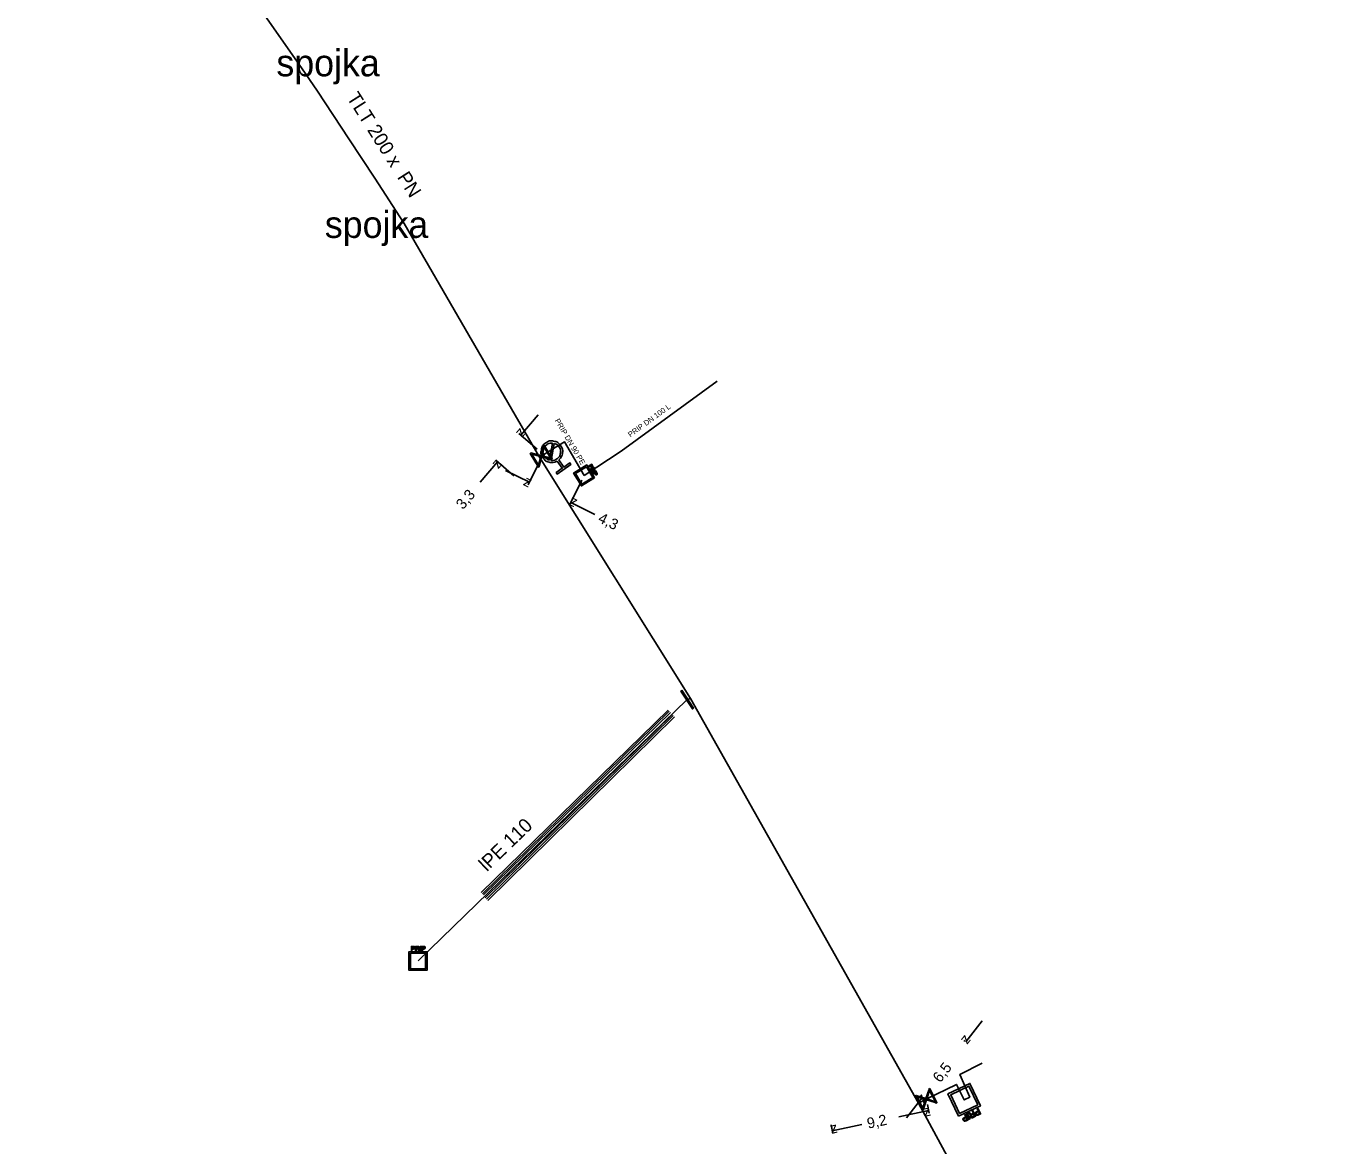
# Model space of a CAD drawing. Extents: x -643842 to -636370, y -1119190 to -1110210.
# Drawn here: x -641192.4 to -641070.3, y -1115687 to -1115582.3 of the extents above; entities that cross this region are included whole.
import ezdxf

# ---------------------------------------------------------------- set-up
doc = ezdxf.new("R2010")
doc.units = 0
for name, color, linetype in [('22', 7, 'Continuous'), ('7', 7, 'Continuous'), ('Default', 7, 'Continuous'), ('Level 10', 7, 'Continuous'), ('Level 16', 7, 'Continuous'), ('Level 18', 7, 'Continuous'), ('Level 20', 7, 'Continuous'), ('Level 21', 7, 'Continuous'), ('Level 23', 7, 'Continuous'), ('Level 29', 7, 'Continuous'), ('Level 30', 7, 'Continuous'), ('Level 33', 7, 'Continuous')]:
    doc.layers.add(name, color=color, linetype=linetype)

msp = doc.modelspace()

# ---------------------------------------------------------------- linework, layer by layer
at = {"layer": 'Default'}
for points in [[(-641142.75, -1115622.97), (-641143.06, -1115623.15), (-641143.42, -1115623.09), (-641143.83, -1115623.01), (-641144.07, -1115622.67), (-641144.31, -1115622.34), (-641144.23, -1115621.93), (-641144.16, -1115621.52), (-641143.82, -1115621.28), (-641143.49, -1115621.04), (-641143.08, -1115621.11), (-641142.67, -1115621.18), (-641142.43, -1115621.52), (-641142.19, -1115621.86), (-641142.26, -1115622.27), (-641142.32, -1115622.63), (-641142.6, -1115622.86)], [(-641143.2, -1115621.29), (-641143.48, -1115621.27), (-641143.71, -1115621.44), (-641143.99, -1115621.63), (-641144.05, -1115621.96), (-641144.11, -1115622.29), (-641143.91, -1115622.57), (-641143.74, -1115622.8), (-641143.48, -1115622.88)], [(-641143.3, -1115622.91), (-641143.02, -1115622.93), (-641142.78, -1115622.76), (-641142.5, -1115622.57), (-641142.45, -1115622.24), (-641142.39, -1115621.91), (-641142.58, -1115621.63), (-641142.75, -1115621.39), (-641143.02, -1115621.32)], [(-641139.45, -1115623.39), (-641139.43, -1115623.42), (-641139.43, -1115623.44), (-641139.42, -1115623.46), (-641139.42, -1115623.48), (-641139.42, -1115623.51), (-641139.43, -1115623.53), (-641139.45, -1115623.55), (-641139.47, -1115623.56), (-641139.51, -1115623.58), (-641139.55, -1115623.58), (-641139.59, -1115623.57), (-641139.63, -1115623.5)], [(-641139.59, -1115623.48), (-641139.57, -1115623.52), (-641139.55, -1115623.53), (-641139.52, -1115623.54), (-641139.49, -1115623.52), (-641139.48, -1115623.51), (-641139.47, -1115623.49), (-641139.46, -1115623.47), (-641139.47, -1115623.45), (-641139.47, -1115623.44), (-641139.49, -1115623.41)], [(-641139.49, -1115623.87), (-641139.47, -1115623.84), (-641139.46, -1115623.82), (-641139.46, -1115623.8), (-641139.46, -1115623.78), (-641139.46, -1115623.77), (-641139.46, -1115623.76), (-641139.46, -1115623.75), (-641139.47, -1115623.74)], [(-641139.27, -1115623.68), (-641139.25, -1115623.72), (-641139.24, -1115623.75), (-641139.24, -1115623.78), (-641139.25, -1115623.8), (-641139.26, -1115623.83), (-641139.29, -1115623.84), (-641139.32, -1115623.86), (-641139.36, -1115623.85), (-641139.39, -1115623.85), (-641139.42, -1115623.81), (-641139.42, -1115623.83), (-641139.43, -1115623.84), (-641139.43, -1115623.87), (-641139.45, -1115623.9)], [(-641139.41, -1115623.76), (-641139.4, -1115623.78), (-641139.38, -1115623.8), (-641139.36, -1115623.81), (-641139.35, -1115623.81), (-641139.33, -1115623.81), (-641139.31, -1115623.8), (-641139.29, -1115623.79), (-641139.29, -1115623.76), (-641139.28, -1115623.74), (-641139.31, -1115623.7)], [(-641139.03, -1115624.07), (-641139.02, -1115624.1), (-641139.01, -1115624.12), (-641139, -1115624.15), (-641139, -1115624.17), (-641139, -1115624.19), (-641139.01, -1115624.21), (-641139.03, -1115624.23), (-641139.05, -1115624.25), (-641139.09, -1115624.27), (-641139.13, -1115624.26), (-641139.17, -1115624.25), (-641139.21, -1115624.19)], [(-641139.18, -1115624.17), (-641139.15, -1115624.21), (-641139.13, -1115624.21), (-641139.1, -1115624.22), (-641139.08, -1115624.2), (-641139.06, -1115624.19), (-641139.05, -1115624.18), (-641139.04, -1115624.16), (-641139.05, -1115624.14), (-641139.05, -1115624.13), (-641139.07, -1115624.1)], [(-641156.22, -1115668.34), (-641156.18, -1115668.34), (-641156.15, -1115668.34), (-641156.12, -1115668.35), (-641156.1, -1115668.36), (-641156.08, -1115668.38), (-641156.07, -1115668.4), (-641156.05, -1115668.43), (-641156.05, -1115668.46), (-641156.05, -1115668.52), (-641156.09, -1115668.55), (-641156.12, -1115668.59), (-641156.21, -1115668.59)], [(-641156.21, -1115668.54), (-641156.16, -1115668.54), (-641156.14, -1115668.52), (-641156.11, -1115668.5), (-641156.11, -1115668.46), (-641156.11, -1115668.44), (-641156.13, -1115668.42), (-641156.14, -1115668.4), (-641156.16, -1115668.39), (-641156.18, -1115668.39), (-641156.22, -1115668.39)], [(-641155.75, -1115668.68), (-641155.77, -1115668.64), (-641155.79, -1115668.62), (-641155.8, -1115668.6), (-641155.82, -1115668.59), (-641155.83, -1115668.58), (-641155.84, -1115668.58), (-641155.85, -1115668.57), (-641155.87, -1115668.57)], [(-641155.82, -1115668.53), (-641155.78, -1115668.53), (-641155.76, -1115668.52), (-641155.73, -1115668.51), (-641155.72, -1115668.49), (-641155.71, -1115668.48), (-641155.71, -1115668.45), (-641155.71, -1115668.42), (-641155.73, -1115668.4), (-641155.76, -1115668.38), (-641155.81, -1115668.38)], [(-641155.81, -1115668.34), (-641155.75, -1115668.34), (-641155.72, -1115668.35), (-641155.69, -1115668.36), (-641155.67, -1115668.39), (-641155.65, -1115668.42), (-641155.65, -1115668.45), (-641155.65, -1115668.5), (-641155.68, -1115668.53), (-641155.71, -1115668.56), (-641155.77, -1115668.57), (-641155.75, -1115668.58), (-641155.74, -1115668.59), (-641155.72, -1115668.61), (-641155.69, -1115668.65)], [(-641155.26, -1115668.34), (-641155.21, -1115668.34), (-641155.19, -1115668.34), (-641155.16, -1115668.35), (-641155.14, -1115668.36), (-641155.12, -1115668.38), (-641155.1, -1115668.4), (-641155.09, -1115668.43), (-641155.09, -1115668.46), (-641155.09, -1115668.52), (-641155.13, -1115668.55), (-641155.16, -1115668.59), (-641155.25, -1115668.59)], [(-641155.25, -1115668.54), (-641155.2, -1115668.54), (-641155.17, -1115668.52), (-641155.15, -1115668.5), (-641155.15, -1115668.46), (-641155.15, -1115668.44), (-641155.16, -1115668.42), (-641155.18, -1115668.4), (-641155.2, -1115668.39), (-641155.21, -1115668.39), (-641155.25, -1115668.39)], [(-641104.11, -1115683.95), (-641104.06, -1115683.99), (-641104.03, -1115684), (-641104, -1115684.02), (-641103.98, -1115684.02), (-641103.96, -1115684.02), (-641103.94, -1115684.02), (-641103.93, -1115684.02), (-641103.9, -1115684)], [(-641103.35, -1115684.09), (-641103.4, -1115684.12), (-641103.43, -1115684.13), (-641103.47, -1115684.14), (-641103.5, -1115684.13), (-641103.54, -1115684.13), (-641103.57, -1115684.1), (-641103.6, -1115684.08), (-641103.62, -1115684.04), (-641103.65, -1115683.97), (-641103.63, -1115683.91), (-641103.61, -1115683.84), (-641103.5, -1115683.79)], [(-641103.47, -1115683.85), (-641103.54, -1115683.88), (-641103.55, -1115683.92), (-641103.57, -1115683.96), (-641103.55, -1115684), (-641103.53, -1115684.04), (-641103.51, -1115684.05), (-641103.48, -1115684.07), (-641103.45, -1115684.06), (-641103.43, -1115684.06), (-641103.38, -1115684.04)], [(-641104.51, -1115684.64), (-641104.56, -1115684.66), (-641104.59, -1115684.67), (-641104.63, -1115684.68), (-641104.67, -1115684.68), (-641104.7, -1115684.67), (-641104.73, -1115684.65), (-641104.76, -1115684.62), (-641104.78, -1115684.58), (-641104.81, -1115684.52), (-641104.79, -1115684.45), (-641104.77, -1115684.39), (-641104.66, -1115684.34)], [(-641104.63, -1115684.4), (-641104.7, -1115684.43), (-641104.71, -1115684.47), (-641104.73, -1115684.5), (-641104.71, -1115684.55), (-641104.69, -1115684.58), (-641104.67, -1115684.6), (-641104.64, -1115684.61), (-641104.61, -1115684.61), (-641104.59, -1115684.6), (-641104.54, -1115684.58)], [(-641103.84, -1115684.33), (-641103.91, -1115684.36), (-641103.96, -1115684.37), (-641104, -1115684.37), (-641104.04, -1115684.34), (-641104.08, -1115684.32), (-641104.1, -1115684.28), (-641104.12, -1115684.22), (-641104.1, -1115684.16), (-641104.09, -1115684.11), (-641104.02, -1115684.07), (-641104.05, -1115684.06), (-641104.07, -1115684.06), (-641104.11, -1115684.05), (-641104.16, -1115684.02)], [(-641103.94, -1115684.09), (-641103.99, -1115684.12), (-641104.01, -1115684.14), (-641104.03, -1115684.16), (-641104.03, -1115684.19), (-641104.04, -1115684.22), (-641104.02, -1115684.24), (-641104.01, -1115684.28), (-641103.97, -1115684.29), (-641103.93, -1115684.3), (-641103.87, -1115684.27)]]:
    msp.add_open_spline(points, degree=3, dxfattribs=at)
at = {"layer": 'Level 10'}
for points in [[(-641144.53, -1115618.66), (-641146.16, -1115620.55)], [(-641144.63, -1115621.87), (-641146.35, -1115620.39)], [(-641146.79, -1115624.36), (-641148.5, -1115622.88)], [(-641144.3, -1115622.86), (-641145.45, -1115625.18)], [(-641149.95, -1115624.94), (-641148.32, -1115623.04)], [(-641147.58, -1115623.85), (-641145.34, -1115624.95)], [(-641140.45, -1115624.76), (-641141.59, -1115627.08)], [(-641139.24, -1115627.96), (-641141.48, -1115626.85)], [(-641103, -1115675.31), (-641104.54, -1115677.28)], [(-641104.62, -1115677.21), (-641104.73, -1115677.13)], [(-641110.08, -1115684.37), (-641108.54, -1115682.4)], [(-641108.63, -1115682.33), (-641108.74, -1115682.24)], [(-641110.79, -1115684.27), (-641108.02, -1115683.69)], [(-641108.13, -1115683.13), (-641107.96, -1115683.93)], [(-641117.14, -1115685.02), (-641116.97, -1115685.83)], [(-641114.25, -1115685), (-641117.02, -1115685.58)]]:
    msp.add_lwpolyline(points, dxfattribs=at)
at = {"layer": 'Level 16'}
for points in [[(-641143.98, -1115621.48), (-641143.21, -1115622.76), (-641143.27, -1115622.8), (-641143.39, -1115622.76), (-641144.21, -1115622.56), (-641144.44, -1115623.5), (-641144.5, -1115623.53), (-641145.27, -1115622.25), (-641145.21, -1115622.21), (-641144.27, -1115622.45), (-641144.07, -1115621.64), (-641144.04, -1115621.51), (-641143.98, -1115621.48)], [(-641143.98, -1115621.66), (-641144.19, -1115622.47), (-641143.37, -1115622.68), (-641143.98, -1115621.66)], [(-641144.5, -1115623.36), (-641144.29, -1115622.54), (-641145.11, -1115622.33), (-641144.5, -1115623.36)], [(-641131.1, -1115644.4), (-641130, -1115646.07), (-641130.1, -1115646.14), (-641131.2, -1115644.47), (-641131.1, -1115644.4)], [(-641107.91, -1115681.63), (-641107.23, -1115682.97), (-641107.29, -1115683), (-641107.41, -1115682.95), (-641108.21, -1115682.69), (-641108.51, -1115683.62), (-641108.57, -1115683.65), (-641109.24, -1115682.31), (-641109.19, -1115682.28), (-641108.26, -1115682.58), (-641108, -1115681.78), (-641107.97, -1115681.66), (-641107.91, -1115681.63)], [(-641108.55, -1115683.47), (-641108.29, -1115682.67), (-641109.09, -1115682.41), (-641108.55, -1115683.47)], [(-641107.92, -1115681.81), (-641108.18, -1115682.61), (-641107.38, -1115682.87), (-641107.92, -1115681.81)]]:
    msp.add_lwpolyline(points, dxfattribs=at)
at = {"layer": 'Level 18'}
for points in [[(-641139.25, -1115624.54), (-641140.48, -1115625.29), (-641141.22, -1115624.09), (-641139.98, -1115623.33), (-641139.25, -1115624.54)], [(-641140.02, -1115623.5), (-641141.05, -1115624.13), (-641140.44, -1115625.13), (-641139.41, -1115624.5), (-641140.02, -1115623.5)], [(-641139.83, -1115623.46), (-641139.52, -1115623.27), (-641139.45, -1115623.39)], [(-641139.63, -1115623.5), (-641139.68, -1115623.42), (-641139.8, -1115623.5), (-641139.83, -1115623.46)], [(-641139.66, -1115623.73), (-641139.35, -1115623.55), (-641139.27, -1115623.68)], [(-641139.47, -1115623.74), (-641139.5, -1115623.69), (-641139.64, -1115623.77), (-641139.66, -1115623.73)], [(-641139.49, -1115623.41), (-641139.53, -1115623.34), (-641139.64, -1115623.4)], [(-641139.64, -1115623.4), (-641139.59, -1115623.48)], [(-641139.45, -1115623.9), (-641139.5, -1115624), (-641139.53, -1115623.95), (-641139.49, -1115623.87)], [(-641139.31, -1115623.7), (-641139.36, -1115623.61), (-641139.47, -1115623.67)], [(-641139.47, -1115623.67), (-641139.41, -1115623.76)], [(-641139.47, -1115624.05), (-641139.17, -1115623.86), (-641139.14, -1115623.9), (-641139.45, -1115624.08), (-641139.47, -1115624.05)], [(-641139.41, -1115624.15), (-641139.1, -1115623.96), (-641139.03, -1115624.07)], [(-641139.21, -1115624.19), (-641139.26, -1115624.11), (-641139.39, -1115624.19), (-641139.41, -1115624.15)], [(-641139.07, -1115624.1), (-641139.12, -1115624.02), (-641139.23, -1115624.09)], [(-641139.23, -1115624.09), (-641139.18, -1115624.17)], [(-641154.92, -1115668.84), (-641154.92, -1115670.58), (-641156.61, -1115670.58), (-641156.61, -1115668.84), (-641154.92, -1115668.84)], [(-641156.47, -1115668.99), (-641156.47, -1115670.44), (-641155.06, -1115670.44), (-641155.06, -1115668.99), (-641156.47, -1115668.99)], [(-641156.38, -1115668.77), (-641156.38, -1115668.34), (-641156.22, -1115668.34)], [(-641156.21, -1115668.59), (-641156.33, -1115668.59), (-641156.33, -1115668.77), (-641156.38, -1115668.77)], [(-641156.22, -1115668.39), (-641156.33, -1115668.39), (-641156.33, -1115668.54)], [(-641156.33, -1115668.54), (-641156.21, -1115668.54)], [(-641156, -1115668.77), (-641156, -1115668.34), (-641155.81, -1115668.34)], [(-641155.87, -1115668.57), (-641155.94, -1115668.57), (-641155.94, -1115668.77), (-641156, -1115668.77)], [(-641155.81, -1115668.38), (-641155.94, -1115668.38), (-641155.94, -1115668.53)], [(-641155.94, -1115668.53), (-641155.82, -1115668.53)], [(-641155.69, -1115668.65), (-641155.62, -1115668.77), (-641155.69, -1115668.77), (-641155.75, -1115668.68)], [(-641155.56, -1115668.77), (-641155.56, -1115668.34), (-641155.5, -1115668.34), (-641155.5, -1115668.77), (-641155.56, -1115668.77)], [(-641155.42, -1115668.77), (-641155.42, -1115668.34), (-641155.26, -1115668.34)], [(-641155.25, -1115668.59), (-641155.36, -1115668.59), (-641155.36, -1115668.77), (-641155.42, -1115668.77)], [(-641155.25, -1115668.39), (-641155.36, -1115668.39), (-641155.36, -1115668.54)], [(-641155.36, -1115668.54), (-641155.25, -1115668.54)], [(-641105.21, -1115684.23), (-641106.2, -1115682.13), (-641104.15, -1115681.16), (-641103.16, -1115683.26), (-641105.21, -1115684.23)], [(-641103.42, -1115683.16), (-641104.24, -1115681.42), (-641105.94, -1115682.22), (-641105.12, -1115683.96), (-641103.42, -1115683.16)], [(-641104.39, -1115683.95), (-641104.14, -1115684.47), (-641104.21, -1115684.5), (-641104.45, -1115683.98), (-641104.39, -1115683.95)], [(-641104.16, -1115684.02), (-641104.32, -1115683.92), (-641104.23, -1115683.88), (-641104.11, -1115683.95)], [(-641103.9, -1115684), (-641103.82, -1115683.97), (-641103.93, -1115683.73), (-641103.86, -1115683.7)], [(-641103.86, -1115683.7), (-641103.62, -1115684.22), (-641103.84, -1115684.33)], [(-641103.5, -1115683.79), (-641103.36, -1115683.73), (-641103.46, -1115683.52), (-641103.4, -1115683.48)], [(-641103.34, -1115683.79), (-641103.47, -1115683.85)], [(-641103.4, -1115683.48), (-641103.15, -1115684), (-641103.35, -1115684.09)], [(-641103.38, -1115684.04), (-641103.25, -1115683.97), (-641103.34, -1115683.79)], [(-641104.66, -1115684.34), (-641104.53, -1115684.27), (-641104.63, -1115684.06), (-641104.56, -1115684.03)], [(-641104.5, -1115684.33), (-641104.63, -1115684.4)], [(-641104.56, -1115684.03), (-641104.31, -1115684.55), (-641104.51, -1115684.64)], [(-641104.54, -1115684.58), (-641104.41, -1115684.52), (-641104.5, -1115684.33)], [(-641103.79, -1115684.02), (-641103.94, -1115684.09)], [(-641103.87, -1115684.27), (-641103.71, -1115684.2), (-641103.79, -1115684.02)]]:
    msp.add_lwpolyline(points, dxfattribs=at)
at = {"layer": 'Level 21'}
for points in [[(-641166.65, -1115586.22), (-641176.51, -1115572.12), (-641186.88, -1115557.84), (-641192.42, -1115548.12)], [(-641157.06, -1115600.76), (-641157.11, -1115600.66), (-641159.8, -1115596.52), (-641162.23, -1115592.86), (-641165.16, -1115588.38), (-641166.65, -1115586.22)], [(-641070.29, -1115767.85), (-641071.15, -1115766.12), (-641089.25, -1115727.27), (-641105.46, -1115689.44), (-641108.97, -1115683), (-641130.28, -1115645.16), (-641144.39, -1115622.6), (-641157.06, -1115600.76)], [(-641130.28, -1115645.16), (-641130.6, -1115645.27), (-641155.76, -1115669.71)]]:
    msp.add_lwpolyline(points, dxfattribs=at)
at = {"layer": 'Level 23'}
for points in [[(-641140.23, -1115624.31), (-641136.76, -1115622.03), (-641127.8, -1115615.5)], [(-641144.39, -1115622.6), (-641144.24, -1115622.51), (-641143.34, -1115621.94), (-641142.08, -1115621.17), (-641140.23, -1115624.31)], [(-641143.25, -1115622.1), (-641143.34, -1115621.94)], [(-641108.97, -1115683), (-641108.24, -1115682.64), (-641105.41, -1115681.25), (-641104.68, -1115682.7), (-641104.17, -1115682.43), (-641105.09, -1115680.31), (-641103, -1115679.26)]]:
    msp.add_lwpolyline(points, dxfattribs=at)
at = {"layer": 'Level 29'}
for points in [[(-641149.85, -1115663.31), (-641132.37, -1115646.26)], [(-641132.16, -1115646.47), (-641149.64, -1115663.52)], [(-641149.47, -1115663.82), (-641131.99, -1115646.67)], [(-641131.78, -1115646.88), (-641149.25, -1115664.04)]]:
    msp.add_lwpolyline(points, dxfattribs=at)
at = {"layer": 'Level 30'}
for points in [[(-641132.27, -1115646.36), (-641149.75, -1115663.42)], [(-641131.89, -1115646.77), (-641149.36, -1115663.93)]]:
    msp.add_lwpolyline(points, dxfattribs=at)
at = {"layer": 'Level 33'}
for points in [[(-641143.48, -1115622.88), (-641143.2, -1115621.29)], [(-641143.02, -1115621.32), (-641143.3, -1115622.91)], [(-641142.6, -1115622.86), (-641142.13, -1115623.53), (-641141.56, -1115623.14), (-641141.46, -1115623.29), (-641142.74, -1115624.19), (-641142.84, -1115624.04), (-641142.28, -1115623.64), (-641142.75, -1115622.97)]]:
    msp.add_lwpolyline(points, dxfattribs=at)

# ---------------------------------------------------------------- texts
at = {"layer": '22'}
for s, rotation, p in [('PRIP DN 100 L', 36.087, (-641135.9, -1115620.77)), ('PRIP DN 90 PE', 300.5835, (-641143, -1115619.18))]:
    msp.add_text(s, height=0.5, rotation=rotation, dxfattribs=at).set_placement(p)
at = {"layer": '7'}
for p in [(-641169.01, -1115587), (-641164.48, -1115602.11)]:
    msp.add_text('spojka', height=2.5, dxfattribs=at).set_placement(p)
at = {"layer": 'Level 10'}
for s, rotation, p in [('z', 229.1931, (-641146.21, -1115619.84)), ('z', 49.1931, (-641148.26, -1115623.75)), ('z', 333.7579, (-641146.01, -1115625.18)), ('3,3', 49.1931, (-641151.56, -1115627.56)), ('z', 153.7579, (-641140.81, -1115626.62)), ('4,3', 333.7579, (-641139.01, -1115628.63)), ('z', 231.9465, (-641104.62, -1115676.58)), ('6,5', 51.9465, (-641106.93, -1115681.15)), ('z', 51.9465, (-641108.46, -1115683.1)), ('z', 11.8656, (-641108.4, -1115684.28)), ('z', 191.8656, (-641116.63, -1115684.99)), ('9,2', 11.8656, (-641113.66, -1115685.39))]:
    msp.add_text(s, height=1, rotation=rotation, dxfattribs=at).set_placement(p)
at = {"layer": 'Level 20'}
for s, rotation, p in [('TLT 200 x  PN ', 302.3586, (-641162.47, -1115589)), ('lPE 110', 44.1638, (-641149.32, -1115661.41))]:
    msp.add_text(s, height=1.3, rotation=rotation, dxfattribs=at).set_placement(p)

doc.saveas('drawing.dxf')
